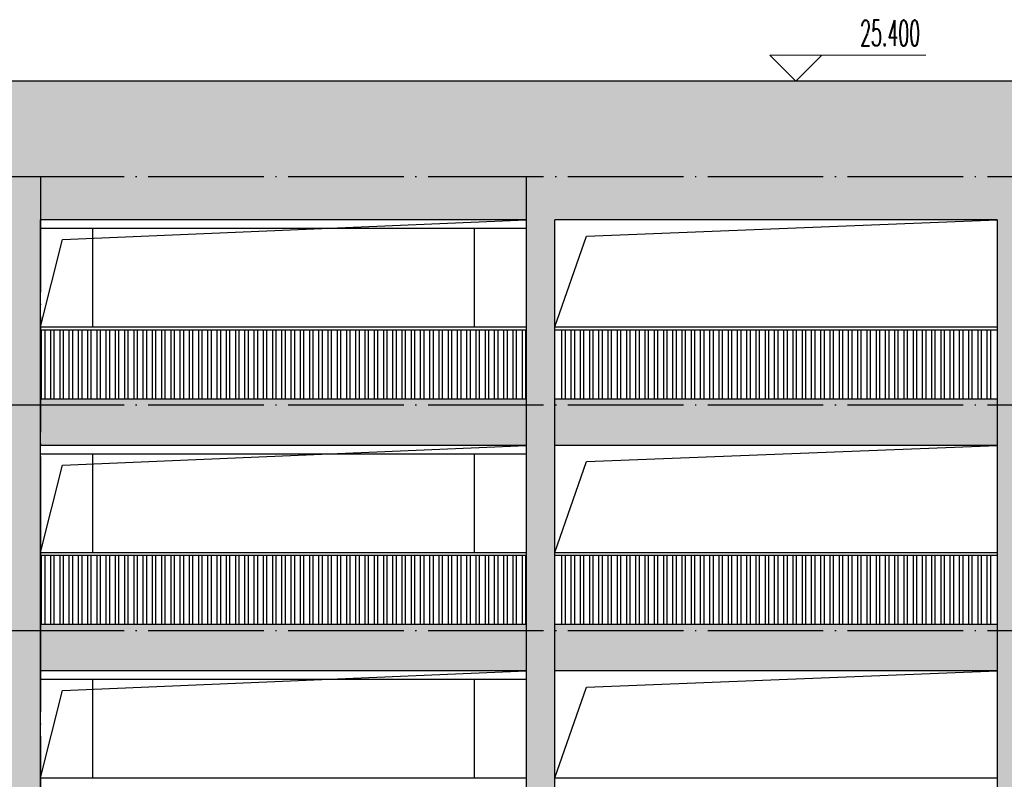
# Model space of a CAD drawing. Extents: x 1779708 to 7299578, y -1121471 to 88434.
# Tile 582 of 656: x 5519009 to 5536046, y -936357 to -923220. Entities that reach past the tile are written whole.
import ezdxf

# ---------------------------------------------------------------- set-up
doc = ezdxf.new("R2010")
doc.units = 0
doc.header["$LTSCALE"] = 1000
doc.header["$MEASUREMENT"] = 0
doc.linetypes.add('DOTE', pattern=[2.42, 2, -0.2, 0.02, -0.2])
doc.layers.add('DIM_ELEV', color=3, linetype='CONTINUOUS', lineweight=13)
for name, color, linetype in [('DOTE', 1, 'DOTE'), ('PUB_TEXT', 7, 'CONTINUOUS'), ('可见线', 6, 'CONTINUOUS'), ('栏杆', 6, 'CONTINUOUS'), ('立面填充图例白', 7, 'CONTINUOUS'), ('立面细线', 114, 'CONTINUOUS')]:
    doc.layers.add(name, color=color, linetype=linetype)
doc.styles.add('_TCH_DIM', font='SIMPLEX.shx', dxfattribs={"width": 0.7, "bigfont": 'GBCBIG.shx'})

msp = doc.modelspace()

# ---------------------------------------------------------------- hatches: boundary and pattern name
at = {"layer": '立面填充图例白'}
h = msp.add_hatch(dxfattribs=at)
h.set_pattern_fill('AR-CONC', color=0, scale=450, style=0)
h.set_pattern_definition([(50, (0, 0), (819.83101, -71.725885), [85.725, -942.975]), (355, (0, 0), (-158.59272, 859.75489), [68.58, -754.38]), (100.451, (68.3, -6), (661.24126, 788.0251), [72.855, -801.405]), (46.1842, (0, 228.6), (1219.85568, -189.19048), [128.5875, -1414.4625]), (96.6356, (101.7, 212.8), (1068.31906, 1113.415), [109.2825, -1202.1075]), (351.184, (0, 228.6), (1068.32073, 1113.41303), [102.87, -1131.57]), (21, (114.3, 171.45), (682.26696, -460.19483), [85.725, -942.975]), (326, (114.3, 171.45), (278.10913, 828.84585), [68.58, -754.38]), (71.4514, (171.16, 133.1), (960.37421, 368.65286), [72.855, -801.405]), (37.5, (0, 0), (13.898715, 380.497675), [0, -745.236, 0, -765.81, 0, -757.2375]), (7.5, (0, 0), (300.68848, 450.812587), [0, -436.626, 0, -728.091, 0, -288.6075]), (327.5, (-254.9, 0), (610.157678, -25.779348), [0, -285.75, 0, -891.54, 0, -1183.005]), (317.5, (-369.2, 0), (666.581316, 114.41921), [0, -371.475, 0, -592.074, 0, -840.105])])
h.paths.add_polyline_path([(5515101.5, -924281.9), (5515101.5, -926681.9), (5518871.5, -926681.9), (5518871.5, -949881.9), (5519371.5, -949881.9), (5519371.5, -926681.9), (5527771.5, -926681.9), (5527771.5, -949881.9), (5528271.5, -949881.9), (5528271.5, -926681.9), (5535921.5, -926681.9), (5535921.5, -949881.9), (5536421.5, -949881.9), (5536421.5, -946181.9), (5540171.5, -946181.9), (5540171.5, -945381.9), (5536421.5, -945381.9), (5536421.5, -942281.9), (5540171.5, -942281.9), (5540171.5, -941481.9), (5536421.5, -941481.9), (5536421.5, -938381.9), (5540171.5, -938381.9), (5540171.5, -937581.9), (5536421.5, -937581.9), (5536421.5, -934481.9), (5540171.5, -934481.9), (5540171.5, -933681.9), (5536421.5, -933681.9), (5536421.5, -930581.9), (5540171.5, -930581.9), (5540171.5, -929781.9), (5536421.5, -929781.9), (5536421.5, -926681.9), (5540171.5, -926681.9), (5540171.5, -924281.9)])
h = msp.add_hatch(dxfattribs=at)
h.set_pattern_fill('AR-CONC', color=0, scale=450, style=0)
h.set_pattern_definition([(50, (9e-10, 15600), (819.83101, -71.725885), [85.725, -942.975]), (355, (9e-10, 15600), (-158.59272, 859.75489), [68.58, -754.38]), (100.451, (68.3, 15594), (661.24126, 788.0251), [72.855, -801.405]), (46.1842, (9e-10, 15828.6), (1219.85568, -189.19048), [128.5875, -1414.4625]), (96.6356, (101.7, 15812.8), (1068.31906, 1113.415), [109.2825, -1202.1075]), (351.184, (9e-10, 15828.6), (1068.32073, 1113.41303), [102.87, -1131.57]), (21, (114.3, 15771.45), (682.26696, -460.19483), [85.725, -942.975]), (326, (114.3, 15771.45), (278.10913, 828.84585), [68.58, -754.38]), (71.4514, (171.16, 15733.1), (960.37421, 368.65286), [72.855, -801.405]), (37.5, (9e-10, 15600), (13.898715, 380.497675), [0, -745.236, 0, -765.81, 0, -757.2375]), (7.5, (9e-10, 15600), (300.68848, 450.812587), [0, -436.626, 0, -728.091, 0, -288.6075]), (327.5, (-254.9, 15600), (610.157678, -25.779348), [0, -285.75, 0, -891.54, 0, -1183.005]), (317.5, (-369.2, 15600), (666.581316, 114.41921), [0, -371.475, 0, -592.074, 0, -840.105])])
h.paths.add_polyline_path([(5528271.5, -929781.9), (5528271.5, -929881.9), (5528271.5, -930581.9), (5535921.5, -930581.9), (5535921.5, -929881.9), (5535921.5, -929781.9)])
h.paths.add_polyline_path([(5519371.5, -929781.9), (5519371.5, -929881.9), (5519371.5, -930581.9), (5527771.5, -930581.9), (5527771.5, -929881.9), (5527771.5, -929781.9)])
h.paths.add_polyline_path([(5515101.5, -929781.9), (5515101.5, -929881.9), (5515101.5, -930581.9), (5518871.5, -930581.9), (5518871.5, -929881.9), (5518871.5, -929781.9)])
h = msp.add_hatch(dxfattribs=at)
h.set_pattern_fill('AR-CONC', color=0, scale=450, style=0)
h.set_pattern_definition([(50, (9e-10, 11700), (819.83101, -71.725885), [85.725, -942.975]), (355, (9e-10, 11700), (-158.59272, 859.75489), [68.58, -754.38]), (100.451, (68.3, 11694), (661.24126, 788.0251), [72.855, -801.405]), (46.1842, (9e-10, 11928.6), (1219.85568, -189.19048), [128.5875, -1414.4625]), (96.6356, (101.7, 11912.8), (1068.31906, 1113.415), [109.2825, -1202.1075]), (351.184, (9e-10, 11928.6), (1068.32073, 1113.41303), [102.87, -1131.57]), (21, (114.3, 11871.45), (682.26696, -460.19483), [85.725, -942.975]), (326, (114.3, 11871.45), (278.10913, 828.84585), [68.58, -754.38]), (71.4514, (171.16, 11833.1), (960.37421, 368.65286), [72.855, -801.405]), (37.5, (9e-10, 11700), (13.898715, 380.497675), [0, -745.236, 0, -765.81, 0, -757.2375]), (7.5, (9e-10, 11700), (300.68848, 450.812587), [0, -436.626, 0, -728.091, 0, -288.6075]), (327.5, (-254.9, 11700), (610.157678, -25.779348), [0, -285.75, 0, -891.54, 0, -1183.005]), (317.5, (-369.2, 11700), (666.581316, 114.41921), [0, -371.475, 0, -592.074, 0, -840.105])])
h.paths.add_polyline_path([(5528271.5, -933681.9), (5528271.5, -933781.9), (5528271.5, -934481.9), (5535921.5, -934481.9), (5535921.5, -933781.9), (5535921.5, -933681.9)])
h.paths.add_polyline_path([(5519371.5, -933681.9), (5519371.5, -933781.9), (5519371.5, -934481.9), (5527771.5, -934481.9), (5527771.5, -933781.9), (5527771.5, -933681.9)])
h.paths.add_polyline_path([(5515101.5, -933681.9), (5515101.5, -933781.9), (5515101.5, -934481.9), (5518871.5, -934481.9), (5518871.5, -933781.9), (5518871.5, -933681.9)])

# ---------------------------------------------------------------- linework, layer by layer
at = {"layer": 'DIM_ELEV'}
for p, q in [((5532437.8, -924281.9), (5531987.8, -923831.9)), ((5531987.8, -923831.9), (5534687.8, -923831.9)), ((5532437.8, -924281.9), (5532887.8, -923831.9)), ((5529962.8, -924281.9), (5532887.8, -924281.9))]:
    msp.add_line(p, q, dxfattribs=at)
at = {"layer": 'DOTE'}
for p, q in [((5477674.9, -925931.9), (5567316.7, -925931.9)), ((5519371.5, -925931.9), (5519371.5, -954331.9)), ((5527771.5, -925931.9), (5527771.5, -954331.9)), ((5477674.9, -929881.9), (5567316.7, -929881.9)), ((5477674.9, -933781.9), (5567316.7, -933781.9))]:
    msp.add_line(p, q, dxfattribs=at)
at = {"layer": '可见线'}
for p, q in [((5519371.5, -929881.9), (5519371.5, -926681.9)), ((5527771.5, -926681.9), (5527771.5, -929881.9)), ((5528271.5, -929881.9), (5528271.5, -926681.9)), ((5535921.5, -926681.9), (5535921.5, -929881.9)), ((5519371.5, -933781.9), (5519371.5, -929881.9)), ((5527771.5, -929881.9), (5527771.5, -933781.9)), ((5528271.5, -933781.9), (5528271.5, -929881.9)), ((5535921.5, -929881.9), (5535921.5, -933781.9)), ((5519371.5, -937681.9), (5519371.5, -933781.9)), ((5527771.5, -933781.9), (5527771.5, -937681.9)), ((5528271.5, -937681.9), (5528271.5, -933781.9)), ((5535921.5, -933781.9), (5535921.5, -937681.9))]:
    msp.add_line(p, q, dxfattribs=at)
for points in [[(5540171.5, -924281.9), (5515101.5, -924281.9)], [(5527771.5, -926681.9), (5519371.5, -926681.9)], [(5535921.5, -926681.9), (5528271.5, -926681.9)], [(5527771.5, -929781.9), (5519371.5, -929781.9)], [(5535921.5, -929781.9), (5528271.5, -929781.9)], [(5527771.5, -930581.9), (5519371.5, -930581.9)], [(5535921.5, -930581.9), (5528271.5, -930581.9)], [(5527771.5, -933681.9), (5519371.5, -933681.9)], [(5535921.5, -933681.9), (5528271.5, -933681.9)], [(5527771.5, -934481.9), (5519371.5, -934481.9)], [(5535921.5, -934481.9), (5528271.5, -934481.9)]]:
    msp.add_lwpolyline(points, dxfattribs=at)
at = {"layer": '栏杆'}
for points in [[(5519371.5, -928531.9), (5527771.5, -928531.9)], [(5528271.5, -928531.9), (5535921.5, -928531.9)], [(5519371.5, -928581.9), (5527771.5, -928581.9)], [(5519381.5, -928581.9), (5519381.5, -929781.9)], [(5519441.5, -928581.9), (5519441.5, -929781.9)], [(5519541.5, -928581.9), (5519541.5, -929781.9)], [(5519601.5, -928581.9), (5519601.5, -929781.9)], [(5519701.5, -928581.9), (5519701.5, -929781.9)], [(5519761.5, -928581.9), (5519761.5, -929781.9)], [(5519861.5, -928581.9), (5519861.5, -929781.9)], [(5519921.5, -928581.9), (5519921.5, -929781.9)], [(5520021.5, -928581.9), (5520021.5, -929781.9)], [(5520081.5, -928581.9), (5520081.5, -929781.9)], [(5520181.5, -928581.9), (5520181.5, -929781.9)], [(5520241.5, -928581.9), (5520241.5, -929781.9)], [(5520341.5, -928581.9), (5520341.5, -929781.9)], [(5520401.5, -928581.9), (5520401.5, -929781.9)], [(5520501.5, -928581.9), (5520501.5, -929781.9)], [(5520561.5, -928581.9), (5520561.5, -929781.9)], [(5520661.5, -928581.9), (5520661.5, -929781.9)], [(5520721.5, -928581.9), (5520721.5, -929781.9)], [(5520821.5, -928581.9), (5520821.5, -929781.9)], [(5520881.5, -928581.9), (5520881.5, -929781.9)], [(5520981.5, -928581.9), (5520981.5, -929781.9)], [(5521041.5, -928581.9), (5521041.5, -929781.9)], [(5521141.5, -928581.9), (5521141.5, -929781.9)], [(5521201.5, -928581.9), (5521201.5, -929781.9)], [(5521301.5, -928581.9), (5521301.5, -929781.9)], [(5521361.5, -928581.9), (5521361.5, -929781.9)], [(5521461.5, -928581.9), (5521461.5, -929781.9)], [(5521521.5, -928581.9), (5521521.5, -929781.9)], [(5521621.5, -928581.9), (5521621.5, -929781.9)], [(5521681.5, -928581.9), (5521681.5, -929781.9)], [(5521781.5, -928581.9), (5521781.5, -929781.9)], [(5521841.5, -928581.9), (5521841.5, -929781.9)], [(5521941.5, -928581.9), (5521941.5, -929781.9)], [(5522001.5, -928581.9), (5522001.5, -929781.9)], [(5522101.5, -928581.9), (5522101.5, -929781.9)], [(5522161.5, -928581.9), (5522161.5, -929781.9)], [(5522261.5, -928581.9), (5522261.5, -929781.9)], [(5522321.5, -928581.9), (5522321.5, -929781.9)], [(5522421.5, -928581.9), (5522421.5, -929781.9)], [(5522481.5, -928581.9), (5522481.5, -929781.9)], [(5522581.5, -928581.9), (5522581.5, -929781.9)], [(5522641.5, -928581.9), (5522641.5, -929781.9)], [(5522741.5, -928581.9), (5522741.5, -929781.9)], [(5522801.5, -928581.9), (5522801.5, -929781.9)], [(5522901.5, -928581.9), (5522901.5, -929781.9)], [(5522961.5, -928581.9), (5522961.5, -929781.9)], [(5523061.5, -928581.9), (5523061.5, -929781.9)], [(5523121.5, -928581.9), (5523121.5, -929781.9)], [(5523221.5, -928581.9), (5523221.5, -929781.9)], [(5523281.5, -928581.9), (5523281.5, -929781.9)], [(5523381.5, -928581.9), (5523381.5, -929781.9)], [(5523441.5, -928581.9), (5523441.5, -929781.9)], [(5523541.5, -928581.9), (5523541.5, -929781.9)], [(5523601.5, -928581.9), (5523601.5, -929781.9)], [(5523701.5, -928581.9), (5523701.5, -929781.9)], [(5523761.5, -928581.9), (5523761.5, -929781.9)], [(5523861.5, -928581.9), (5523861.5, -929781.9)], [(5523921.5, -928581.9), (5523921.5, -929781.9)], [(5524021.5, -928581.9), (5524021.5, -929781.9)], [(5524081.5, -928581.9), (5524081.5, -929781.9)], [(5524181.5, -928581.9), (5524181.5, -929781.9)], [(5524241.5, -928581.9), (5524241.5, -929781.9)], [(5524341.5, -928581.9), (5524341.5, -929781.9)], [(5524401.5, -928581.9), (5524401.5, -929781.9)], [(5524501.5, -928581.9), (5524501.5, -929781.9)], [(5524561.5, -928581.9), (5524561.5, -929781.9)], [(5524661.5, -928581.9), (5524661.5, -929781.9)], [(5524721.5, -928581.9), (5524721.5, -929781.9)], [(5524821.5, -928581.9), (5524821.5, -929781.9)], [(5524881.5, -928581.9), (5524881.5, -929781.9)], [(5524981.5, -928581.9), (5524981.5, -929781.9)], [(5525041.5, -928581.9), (5525041.5, -929781.9)], [(5525141.5, -928581.9), (5525141.5, -929781.9)], [(5525201.5, -928581.9), (5525201.5, -929781.9)], [(5525301.5, -928581.9), (5525301.5, -929781.9)], [(5525361.5, -928581.9), (5525361.5, -929781.9)], [(5525461.5, -928581.9), (5525461.5, -929781.9)], [(5525521.5, -928581.9), (5525521.5, -929781.9)], [(5525621.5, -928581.9), (5525621.5, -929781.9)], [(5525681.5, -928581.9), (5525681.5, -929781.9)], [(5525781.5, -928581.9), (5525781.5, -929781.9)], [(5525841.5, -928581.9), (5525841.5, -929781.9)], [(5525941.5, -928581.9), (5525941.5, -929781.9)], [(5526001.5, -928581.9), (5526001.5, -929781.9)], [(5526101.5, -928581.9), (5526101.5, -929781.9)], [(5526161.5, -928581.9), (5526161.5, -929781.9)], [(5526261.5, -928581.9), (5526261.5, -929781.9)], [(5526321.5, -928581.9), (5526321.5, -929781.9)], [(5526421.5, -928581.9), (5526421.5, -929781.9)], [(5526481.5, -928581.9), (5526481.5, -929781.9)], [(5526581.5, -928581.9), (5526581.5, -929781.9)], [(5526641.5, -928581.9), (5526641.5, -929781.9)], [(5526741.5, -928581.9), (5526741.5, -929781.9)], [(5526801.5, -928581.9), (5526801.5, -929781.9)], [(5526901.5, -928581.9), (5526901.5, -929781.9)], [(5526961.5, -928581.9), (5526961.5, -929781.9)], [(5527061.5, -928581.9), (5527061.5, -929781.9)], [(5527121.5, -928581.9), (5527121.5, -929781.9)], [(5527221.5, -928581.9), (5527221.5, -929781.9)], [(5527281.5, -928581.9), (5527281.5, -929781.9)], [(5527381.5, -928581.9), (5527381.5, -929781.9)], [(5527441.5, -928581.9), (5527441.5, -929781.9)], [(5527541.5, -928581.9), (5527541.5, -929781.9)], [(5527601.5, -928581.9), (5527601.5, -929781.9)], [(5527701.5, -928581.9), (5527701.5, -929781.9)], [(5527761.5, -928581.9), (5527761.5, -929781.9)], [(5528271.5, -928581.9), (5535921.5, -928581.9)], [(5528386.5, -928581.9), (5528386.5, -929781.9)], [(5528446.5, -928581.9), (5528446.5, -929781.9)], [(5528546.5, -928581.9), (5528546.5, -929781.9)], [(5528606.5, -928581.9), (5528606.5, -929781.9)], [(5528706.5, -928581.9), (5528706.5, -929781.9)], [(5528766.5, -928581.9), (5528766.5, -929781.9)], [(5528866.5, -928581.9), (5528866.5, -929781.9)], [(5528926.5, -928581.9), (5528926.5, -929781.9)], [(5529026.5, -928581.9), (5529026.5, -929781.9)], [(5529086.5, -928581.9), (5529086.5, -929781.9)], [(5529186.5, -928581.9), (5529186.5, -929781.9)], [(5529246.5, -928581.9), (5529246.5, -929781.9)], [(5529346.5, -928581.9), (5529346.5, -929781.9)], [(5529406.5, -928581.9), (5529406.5, -929781.9)], [(5529506.5, -928581.9), (5529506.5, -929781.9)], [(5529566.5, -928581.9), (5529566.5, -929781.9)], [(5529666.5, -928581.9), (5529666.5, -929781.9)], [(5529726.5, -928581.9), (5529726.5, -929781.9)], [(5529826.5, -928581.9), (5529826.5, -929781.9)], [(5529886.5, -928581.9), (5529886.5, -929781.9)], [(5529986.5, -928581.9), (5529986.5, -929781.9)], [(5530046.5, -928581.9), (5530046.5, -929781.9)], [(5530146.5, -928581.9), (5530146.5, -929781.9)], [(5530206.5, -928581.9), (5530206.5, -929781.9)], [(5530306.5, -928581.9), (5530306.5, -929781.9)], [(5530366.5, -928581.9), (5530366.5, -929781.9)], [(5530466.5, -928581.9), (5530466.5, -929781.9)], [(5530526.5, -928581.9), (5530526.5, -929781.9)], [(5530626.5, -928581.9), (5530626.5, -929781.9)], [(5530686.5, -928581.9), (5530686.5, -929781.9)], [(5530786.5, -928581.9), (5530786.5, -929781.9)], [(5530846.5, -928581.9), (5530846.5, -929781.9)], [(5530946.5, -928581.9), (5530946.5, -929781.9)], [(5531006.5, -928581.9), (5531006.5, -929781.9)], [(5531106.5, -928581.9), (5531106.5, -929781.9)], [(5531166.5, -928581.9), (5531166.5, -929781.9)], [(5531266.5, -928581.9), (5531266.5, -929781.9)], [(5531326.5, -928581.9), (5531326.5, -929781.9)], [(5531426.5, -928581.9), (5531426.5, -929781.9)], [(5531486.5, -928581.9), (5531486.5, -929781.9)], [(5531586.5, -928581.9), (5531586.5, -929781.9)], [(5531646.5, -928581.9), (5531646.5, -929781.9)], [(5531746.5, -928581.9), (5531746.5, -929781.9)], [(5531806.5, -928581.9), (5531806.5, -929781.9)], [(5531906.5, -928581.9), (5531906.5, -929781.9)], [(5531966.5, -928581.9), (5531966.5, -929781.9)], [(5532066.5, -928581.9), (5532066.5, -929781.9)], [(5532126.5, -928581.9), (5532126.5, -929781.9)], [(5532226.5, -928581.9), (5532226.5, -929781.9)], [(5532286.5, -928581.9), (5532286.5, -929781.9)], [(5532386.5, -928581.9), (5532386.5, -929781.9)], [(5532446.5, -928581.9), (5532446.5, -929781.9)], [(5532546.5, -928581.9), (5532546.5, -929781.9)], [(5532606.5, -928581.9), (5532606.5, -929781.9)], [(5532706.5, -928581.9), (5532706.5, -929781.9)], [(5532766.5, -928581.9), (5532766.5, -929781.9)], [(5532866.5, -928581.9), (5532866.5, -929781.9)], [(5532926.5, -928581.9), (5532926.5, -929781.9)], [(5533026.5, -928581.9), (5533026.5, -929781.9)], [(5533086.5, -928581.9), (5533086.5, -929781.9)], [(5533186.5, -928581.9), (5533186.5, -929781.9)], [(5533246.5, -928581.9), (5533246.5, -929781.9)], [(5533346.5, -928581.9), (5533346.5, -929781.9)], [(5533406.5, -928581.9), (5533406.5, -929781.9)], [(5533506.5, -928581.9), (5533506.5, -929781.9)], [(5533566.5, -928581.9), (5533566.5, -929781.9)], [(5533666.5, -928581.9), (5533666.5, -929781.9)], [(5533726.5, -928581.9), (5533726.5, -929781.9)], [(5533826.5, -928581.9), (5533826.5, -929781.9)], [(5533886.5, -928581.9), (5533886.5, -929781.9)], [(5533986.5, -928581.9), (5533986.5, -929781.9)], [(5534046.5, -928581.9), (5534046.5, -929781.9)], [(5534146.5, -928581.9), (5534146.5, -929781.9)], [(5534206.5, -928581.9), (5534206.5, -929781.9)], [(5534306.5, -928581.9), (5534306.5, -929781.9)], [(5534366.5, -928581.9), (5534366.5, -929781.9)], [(5534466.5, -928581.9), (5534466.5, -929781.9)], [(5534526.5, -928581.9), (5534526.5, -929781.9)], [(5534626.5, -928581.9), (5534626.5, -929781.9)], [(5534686.5, -928581.9), (5534686.5, -929781.9)], [(5534786.5, -928581.9), (5534786.5, -929781.9)], [(5534846.5, -928581.9), (5534846.5, -929781.9)], [(5534946.5, -928581.9), (5534946.5, -929781.9)], [(5535006.5, -928581.9), (5535006.5, -929781.9)], [(5535106.5, -928581.9), (5535106.5, -929781.9)], [(5535166.5, -928581.9), (5535166.5, -929781.9)], [(5535266.5, -928581.9), (5535266.5, -929781.9)], [(5535326.5, -928581.9), (5535326.5, -929781.9)], [(5535426.5, -928581.9), (5535426.5, -929781.9)], [(5535486.5, -928581.9), (5535486.5, -929781.9)], [(5535586.5, -928581.9), (5535586.5, -929781.9)], [(5535646.5, -928581.9), (5535646.5, -929781.9)], [(5535746.5, -928581.9), (5535746.5, -929781.9)], [(5535806.5, -928581.9), (5535806.5, -929781.9)], [(5519371.5, -932431.9), (5527771.5, -932431.9)], [(5528271.5, -932431.9), (5535921.5, -932431.9)], [(5519371.5, -932481.9), (5527771.5, -932481.9)], [(5519381.5, -932481.9), (5519381.5, -933681.9)], [(5519441.5, -932481.9), (5519441.5, -933681.9)], [(5519541.5, -932481.9), (5519541.5, -933681.9)], [(5519601.5, -932481.9), (5519601.5, -933681.9)], [(5519701.5, -932481.9), (5519701.5, -933681.9)], [(5519761.5, -932481.9), (5519761.5, -933681.9)], [(5519861.5, -932481.9), (5519861.5, -933681.9)], [(5519921.5, -932481.9), (5519921.5, -933681.9)], [(5520021.5, -932481.9), (5520021.5, -933681.9)], [(5520081.5, -932481.9), (5520081.5, -933681.9)], [(5520181.5, -932481.9), (5520181.5, -933681.9)], [(5520241.5, -932481.9), (5520241.5, -933681.9)], [(5520341.5, -932481.9), (5520341.5, -933681.9)], [(5520401.5, -932481.9), (5520401.5, -933681.9)], [(5520501.5, -932481.9), (5520501.5, -933681.9)], [(5520561.5, -932481.9), (5520561.5, -933681.9)], [(5520661.5, -932481.9), (5520661.5, -933681.9)], [(5520721.5, -932481.9), (5520721.5, -933681.9)], [(5520821.5, -932481.9), (5520821.5, -933681.9)], [(5520881.5, -932481.9), (5520881.5, -933681.9)], [(5520981.5, -932481.9), (5520981.5, -933681.9)], [(5521041.5, -932481.9), (5521041.5, -933681.9)], [(5521141.5, -932481.9), (5521141.5, -933681.9)], [(5521201.5, -932481.9), (5521201.5, -933681.9)], [(5521301.5, -932481.9), (5521301.5, -933681.9)], [(5521361.5, -932481.9), (5521361.5, -933681.9)], [(5521461.5, -932481.9), (5521461.5, -933681.9)], [(5521521.5, -932481.9), (5521521.5, -933681.9)], [(5521621.5, -932481.9), (5521621.5, -933681.9)], [(5521681.5, -932481.9), (5521681.5, -933681.9)], [(5521781.5, -932481.9), (5521781.5, -933681.9)], [(5521841.5, -932481.9), (5521841.5, -933681.9)], [(5521941.5, -932481.9), (5521941.5, -933681.9)], [(5522001.5, -932481.9), (5522001.5, -933681.9)], [(5522101.5, -932481.9), (5522101.5, -933681.9)], [(5522161.5, -932481.9), (5522161.5, -933681.9)], [(5522261.5, -932481.9), (5522261.5, -933681.9)], [(5522321.5, -932481.9), (5522321.5, -933681.9)], [(5522421.5, -932481.9), (5522421.5, -933681.9)], [(5522481.5, -932481.9), (5522481.5, -933681.9)], [(5522581.5, -932481.9), (5522581.5, -933681.9)], [(5522641.5, -932481.9), (5522641.5, -933681.9)], [(5522741.5, -932481.9), (5522741.5, -933681.9)], [(5522801.5, -932481.9), (5522801.5, -933681.9)], [(5522901.5, -932481.9), (5522901.5, -933681.9)], [(5522961.5, -932481.9), (5522961.5, -933681.9)], [(5523061.5, -932481.9), (5523061.5, -933681.9)], [(5523121.5, -932481.9), (5523121.5, -933681.9)], [(5523221.5, -932481.9), (5523221.5, -933681.9)], [(5523281.5, -932481.9), (5523281.5, -933681.9)], [(5523381.5, -932481.9), (5523381.5, -933681.9)], [(5523441.5, -932481.9), (5523441.5, -933681.9)], [(5523541.5, -932481.9), (5523541.5, -933681.9)], [(5523601.5, -932481.9), (5523601.5, -933681.9)], [(5523701.5, -932481.9), (5523701.5, -933681.9)], [(5523761.5, -932481.9), (5523761.5, -933681.9)], [(5523861.5, -932481.9), (5523861.5, -933681.9)], [(5523921.5, -932481.9), (5523921.5, -933681.9)], [(5524021.5, -932481.9), (5524021.5, -933681.9)], [(5524081.5, -932481.9), (5524081.5, -933681.9)], [(5524181.5, -932481.9), (5524181.5, -933681.9)], [(5524241.5, -932481.9), (5524241.5, -933681.9)], [(5524341.5, -932481.9), (5524341.5, -933681.9)], [(5524401.5, -932481.9), (5524401.5, -933681.9)], [(5524501.5, -932481.9), (5524501.5, -933681.9)], [(5524561.5, -932481.9), (5524561.5, -933681.9)], [(5524661.5, -932481.9), (5524661.5, -933681.9)], [(5524721.5, -932481.9), (5524721.5, -933681.9)], [(5524821.5, -932481.9), (5524821.5, -933681.9)], [(5524881.5, -932481.9), (5524881.5, -933681.9)], [(5524981.5, -932481.9), (5524981.5, -933681.9)], [(5525041.5, -932481.9), (5525041.5, -933681.9)], [(5525141.5, -932481.9), (5525141.5, -933681.9)], [(5525201.5, -932481.9), (5525201.5, -933681.9)], [(5525301.5, -932481.9), (5525301.5, -933681.9)], [(5525361.5, -932481.9), (5525361.5, -933681.9)], [(5525461.5, -932481.9), (5525461.5, -933681.9)], [(5525521.5, -932481.9), (5525521.5, -933681.9)], [(5525621.5, -932481.9), (5525621.5, -933681.9)], [(5525681.5, -932481.9), (5525681.5, -933681.9)], [(5525781.5, -932481.9), (5525781.5, -933681.9)], [(5525841.5, -932481.9), (5525841.5, -933681.9)], [(5525941.5, -932481.9), (5525941.5, -933681.9)], [(5526001.5, -932481.9), (5526001.5, -933681.9)], [(5526101.5, -932481.9), (5526101.5, -933681.9)], [(5526161.5, -932481.9), (5526161.5, -933681.9)], [(5526261.5, -932481.9), (5526261.5, -933681.9)], [(5526321.5, -932481.9), (5526321.5, -933681.9)], [(5526421.5, -932481.9), (5526421.5, -933681.9)], [(5526481.5, -932481.9), (5526481.5, -933681.9)], [(5526581.5, -932481.9), (5526581.5, -933681.9)], [(5526641.5, -932481.9), (5526641.5, -933681.9)], [(5526741.5, -932481.9), (5526741.5, -933681.9)], [(5526801.5, -932481.9), (5526801.5, -933681.9)], [(5526901.5, -932481.9), (5526901.5, -933681.9)], [(5526961.5, -932481.9), (5526961.5, -933681.9)], [(5527061.5, -932481.9), (5527061.5, -933681.9)], [(5527121.5, -932481.9), (5527121.5, -933681.9)], [(5527221.5, -932481.9), (5527221.5, -933681.9)], [(5527281.5, -932481.9), (5527281.5, -933681.9)], [(5527381.5, -932481.9), (5527381.5, -933681.9)], [(5527441.5, -932481.9), (5527441.5, -933681.9)], [(5527541.5, -932481.9), (5527541.5, -933681.9)], [(5527601.5, -932481.9), (5527601.5, -933681.9)], [(5527701.5, -932481.9), (5527701.5, -933681.9)], [(5527761.5, -932481.9), (5527761.5, -933681.9)], [(5528271.5, -932481.9), (5535921.5, -932481.9)], [(5528386.5, -932481.9), (5528386.5, -933681.9)], [(5528446.5, -932481.9), (5528446.5, -933681.9)], [(5528546.5, -932481.9), (5528546.5, -933681.9)], [(5528606.5, -932481.9), (5528606.5, -933681.9)], [(5528706.5, -932481.9), (5528706.5, -933681.9)], [(5528766.5, -932481.9), (5528766.5, -933681.9)], [(5528866.5, -932481.9), (5528866.5, -933681.9)], [(5528926.5, -932481.9), (5528926.5, -933681.9)], [(5529026.5, -932481.9), (5529026.5, -933681.9)], [(5529086.5, -932481.9), (5529086.5, -933681.9)], [(5529186.5, -932481.9), (5529186.5, -933681.9)], [(5529246.5, -932481.9), (5529246.5, -933681.9)], [(5529346.5, -932481.9), (5529346.5, -933681.9)], [(5529406.5, -932481.9), (5529406.5, -933681.9)], [(5529506.5, -932481.9), (5529506.5, -933681.9)], [(5529566.5, -932481.9), (5529566.5, -933681.9)], [(5529666.5, -932481.9), (5529666.5, -933681.9)], [(5529726.5, -932481.9), (5529726.5, -933681.9)], [(5529826.5, -932481.9), (5529826.5, -933681.9)], [(5529886.5, -932481.9), (5529886.5, -933681.9)], [(5529986.5, -932481.9), (5529986.5, -933681.9)], [(5530046.5, -932481.9), (5530046.5, -933681.9)], [(5530146.5, -932481.9), (5530146.5, -933681.9)], [(5530206.5, -932481.9), (5530206.5, -933681.9)], [(5530306.5, -932481.9), (5530306.5, -933681.9)], [(5530366.5, -932481.9), (5530366.5, -933681.9)], [(5530466.5, -932481.9), (5530466.5, -933681.9)], [(5530526.5, -932481.9), (5530526.5, -933681.9)], [(5530626.5, -932481.9), (5530626.5, -933681.9)], [(5530686.5, -932481.9), (5530686.5, -933681.9)], [(5530786.5, -932481.9), (5530786.5, -933681.9)], [(5530846.5, -932481.9), (5530846.5, -933681.9)], [(5530946.5, -932481.9), (5530946.5, -933681.9)], [(5531006.5, -932481.9), (5531006.5, -933681.9)], [(5531106.5, -932481.9), (5531106.5, -933681.9)], [(5531166.5, -932481.9), (5531166.5, -933681.9)], [(5531266.5, -932481.9), (5531266.5, -933681.9)], [(5531326.5, -932481.9), (5531326.5, -933681.9)], [(5531426.5, -932481.9), (5531426.5, -933681.9)], [(5531486.5, -932481.9), (5531486.5, -933681.9)], [(5531586.5, -932481.9), (5531586.5, -933681.9)], [(5531646.5, -932481.9), (5531646.5, -933681.9)], [(5531746.5, -932481.9), (5531746.5, -933681.9)], [(5531806.5, -932481.9), (5531806.5, -933681.9)], [(5531906.5, -932481.9), (5531906.5, -933681.9)], [(5531966.5, -932481.9), (5531966.5, -933681.9)], [(5532066.5, -932481.9), (5532066.5, -933681.9)], [(5532126.5, -932481.9), (5532126.5, -933681.9)], [(5532226.5, -932481.9), (5532226.5, -933681.9)], [(5532286.5, -932481.9), (5532286.5, -933681.9)], [(5532386.5, -932481.9), (5532386.5, -933681.9)], [(5532446.5, -932481.9), (5532446.5, -933681.9)], [(5532546.5, -932481.9), (5532546.5, -933681.9)], [(5532606.5, -932481.9), (5532606.5, -933681.9)], [(5532706.5, -932481.9), (5532706.5, -933681.9)], [(5532766.5, -932481.9), (5532766.5, -933681.9)], [(5532866.5, -932481.9), (5532866.5, -933681.9)], [(5532926.5, -932481.9), (5532926.5, -933681.9)], [(5533026.5, -932481.9), (5533026.5, -933681.9)], [(5533086.5, -932481.9), (5533086.5, -933681.9)], [(5533186.5, -932481.9), (5533186.5, -933681.9)], [(5533246.5, -932481.9), (5533246.5, -933681.9)], [(5533346.5, -932481.9), (5533346.5, -933681.9)], [(5533406.5, -932481.9), (5533406.5, -933681.9)], [(5533506.5, -932481.9), (5533506.5, -933681.9)], [(5533566.5, -932481.9), (5533566.5, -933681.9)], [(5533666.5, -932481.9), (5533666.5, -933681.9)], [(5533726.5, -932481.9), (5533726.5, -933681.9)], [(5533826.5, -932481.9), (5533826.5, -933681.9)], [(5533886.5, -932481.9), (5533886.5, -933681.9)], [(5533986.5, -932481.9), (5533986.5, -933681.9)], [(5534046.5, -932481.9), (5534046.5, -933681.9)], [(5534146.5, -932481.9), (5534146.5, -933681.9)], [(5534206.5, -932481.9), (5534206.5, -933681.9)], [(5534306.5, -932481.9), (5534306.5, -933681.9)], [(5534366.5, -932481.9), (5534366.5, -933681.9)], [(5534466.5, -932481.9), (5534466.5, -933681.9)], [(5534526.5, -932481.9), (5534526.5, -933681.9)], [(5534626.5, -932481.9), (5534626.5, -933681.9)], [(5534686.5, -932481.9), (5534686.5, -933681.9)], [(5534786.5, -932481.9), (5534786.5, -933681.9)], [(5534846.5, -932481.9), (5534846.5, -933681.9)], [(5534946.5, -932481.9), (5534946.5, -933681.9)], [(5535006.5, -932481.9), (5535006.5, -933681.9)], [(5535106.5, -932481.9), (5535106.5, -933681.9)], [(5535166.5, -932481.9), (5535166.5, -933681.9)], [(5535266.5, -932481.9), (5535266.5, -933681.9)], [(5535326.5, -932481.9), (5535326.5, -933681.9)], [(5535426.5, -932481.9), (5535426.5, -933681.9)], [(5535486.5, -932481.9), (5535486.5, -933681.9)], [(5535586.5, -932481.9), (5535586.5, -933681.9)], [(5535646.5, -932481.9), (5535646.5, -933681.9)], [(5535746.5, -932481.9), (5535746.5, -933681.9)], [(5535806.5, -932481.9), (5535806.5, -933681.9)], [(5519371.5, -936331.9), (5527771.5, -936331.9)], [(5528271.5, -936331.9), (5535921.5, -936331.9)]]:
    msp.add_lwpolyline(points, dxfattribs=at)
at = {"layer": '立面细线'}
for points in [[(5519371.5, -928531.9), (5519746.9, -927022.3), (5527771.5, -926681.9)], [(5527771.5, -926831.9), (5519371.5, -926831.9)], [(5520271.5, -926831.9), (5520271.5, -928531.9)], [(5526871.5, -926831.9), (5526871.5, -928531.9)], [(5528271.5, -928531.9), (5528815.6, -926961.3), (5535921.5, -926681.9)], [(5519371.5, -932431.9), (5519746.9, -930922.3), (5527771.5, -930581.9)], [(5528271.5, -932431.9), (5528815.6, -930861.3), (5535921.5, -930581.9)], [(5527771.5, -930731.9), (5519371.5, -930731.9)], [(5520271.5, -930731.9), (5520271.5, -932431.9)], [(5526871.5, -930731.9), (5526871.5, -932431.9)], [(5519371.5, -936331.9), (5519746.9, -934822.3), (5527771.5, -934481.9)], [(5528271.5, -936331.9), (5528815.6, -934761.3), (5535921.5, -934481.9)], [(5527771.5, -934631.9), (5519371.5, -934631.9)], [(5520271.5, -934631.9), (5520271.5, -936331.9)], [(5526871.5, -934631.9), (5526871.5, -936331.9)]]:
    msp.add_lwpolyline(points, dxfattribs=at)

# ---------------------------------------------------------------- texts
at = {"layer": 'PUB_TEXT', "color": 7, "style": '_TCH_DIM', "width": 0.494118}
msp.add_text('25.400', height=446.25, dxfattribs=at).set_placement((5533550.8, -923674.4))

doc.saveas('drawing.dxf')
